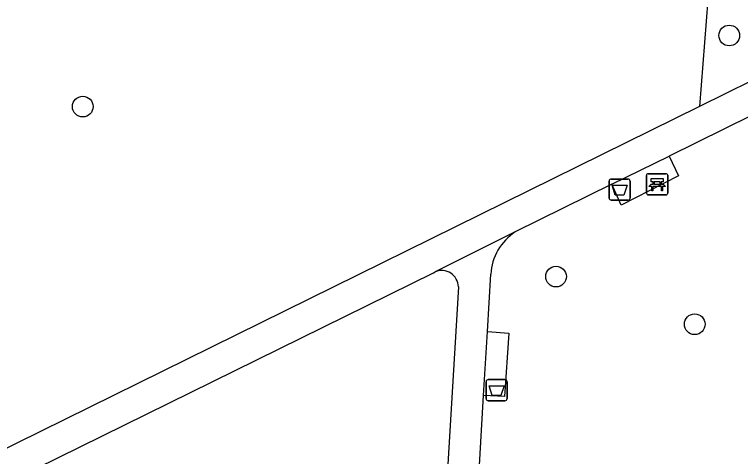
# Model space of a CAD drawing. Extents: x 157793 to 159380, y 380882 to 382313.
# Drawn here: x 158332.75 to 158367.07, y 381674.68 to 381695.59 of the extents above; entities that cross this region are included whole.
import ezdxf

# ---------------------------------------------------------------- set-up
doc = ezdxf.new("R2010")
doc.units = 0
for name, color, linetype in [('IMGEO_Afvalbak', 7, 'Continuous'), ('IMGEO_Bank', 7, 'Continuous'), ('IMGEO_Boom', 7, 'Continuous'), ('IMGEO_Groenvoorziening', 7, 'Continuous'), ('IMGEO_Voetpad_halfverhard', 7, 'Continuous'), ('IMGEO_Voetpad_open', 7, 'Continuous')]:
    doc.layers.add(name, color=color, linetype=linetype)

msp = doc.modelspace()

# ---------------------------------------------------------------- linework, layer by layer
at = {"layer": 'IMGEO_Afvalbak'}
for p, q in [((158360.86, 381686.904), (158360.86, 381687.704)), ((158360.86, 381687.704), (158360.86, 381686.904)), ((158360.96, 381687.804), (158361.75, 381687.804)), ((158361.75, 381687.804), (158360.96, 381687.804)), ((158361.85, 381687.704), (158361.85, 381686.904)), ((158361.85, 381686.904), (158361.85, 381687.704)), ((158361.75, 381686.804), (158360.96, 381686.804)), ((158360.96, 381686.804), (158361.75, 381686.804)), ((158355.045, 381677.414), (158355.045, 381678.214)), ((158355.045, 381678.214), (158355.045, 381677.414)), ((158355.145, 381678.314), (158355.935, 381678.314)), ((158355.935, 381678.314), (158355.145, 381678.314)), ((158356.035, 381678.214), (158356.035, 381677.414)), ((158356.035, 381677.414), (158356.035, 381678.214)), ((158355.935, 381677.314), (158355.145, 381677.314)), ((158355.145, 381677.314), (158355.935, 381677.314))]:
    msp.add_line(p, q, dxfattribs=at)
for points in [[(158361.003, 381687.518), (158361.707, 381687.518), (158361.558, 381687.048), (158361.152, 381687.048), (158361.003, 381687.518)], [(158355.188, 381678.028), (158355.892, 381678.028), (158355.743, 381677.558), (158355.337, 381677.558), (158355.188, 381678.028)]]:
    msp.add_lwpolyline(points, dxfattribs=at)
for centre, start, end in [((158360.96, 381687.704), 90, 180), ((158360.96, 381687.704), 90, 180), ((158361.75, 381687.704), 0, 90), ((158361.75, 381687.704), 360, 90), ((158360.96, 381686.904), 180, 270), ((158360.96, 381686.904), 180, 270), ((158361.75, 381686.904), 270, 0), ((158361.75, 381686.904), 270, 0), ((158355.145, 381678.214), 90, 180), ((158355.145, 381678.214), 90, 180), ((158355.935, 381678.214), 0, 90), ((158355.935, 381678.214), 360, 90), ((158355.145, 381677.414), 180, 270), ((158355.145, 381677.414), 180, 270), ((158355.935, 381677.414), 270, 0), ((158355.935, 381677.414), 270, 0)]:
    msp.add_arc(centre, 0.1, start, end, dxfattribs=at)
at = {"layer": 'IMGEO_Bank'}
for p, q in [((158362.703, 381688.056), (158363.544, 381688.056)), ((158363.544, 381688.056), (158362.703, 381688.056)), ((158363.628, 381687.981), (158363.628, 381687.14)), ((158363.628, 381687.14), (158363.628, 381687.981)), ((158362.628, 381687.131), (158362.628, 381687.972)), ((158362.628, 381687.972), (158362.628, 381687.131)), ((158362.937, 381687.562), (158362.937, 381687.668)), ((158362.981, 381687.668), (158362.981, 381687.562)), ((158363.269, 381687.674), (158362.987, 381687.674)), ((158363.275, 381687.562), (158363.275, 381687.668)), ((158363.319, 381687.668), (158363.319, 381687.562)), ((158363.325, 381687.454), (158362.932, 381687.454)), ((158362.987, 381687.556), (158363.269, 381687.556)), ((158363.553, 381687.056), (158362.712, 381687.056)), ((158362.712, 381687.056), (158363.553, 381687.056))]:
    msp.add_line(p, q, dxfattribs=at)
for points in [[(158362.931, 381687.674), (158362.845, 381687.674), (158362.845, 381687.835), (158363.408, 381687.835), (158363.408, 381687.674), (158363.325, 381687.674)], [(158362.875, 381687.454), (158362.733, 381687.454), (158362.845, 381687.556), (158362.931, 381687.556)], [(158362.925, 381687.447), (158362.925, 381687.24), (158362.882, 381687.24), (158362.882, 381687.447)], [(158363.325, 381687.556), (158363.408, 381687.556), (158363.52, 381687.454), (158363.381, 381687.454)], [(158363.375, 381687.447), (158363.375, 381687.24), (158363.331, 381687.24), (158363.331, 381687.447)]]:
    msp.add_lwpolyline(points, dxfattribs=at)
for centre, radius, start, end in [((158362.706, 381687.978), 0.0779, 92.4484, 184.2845), ((158362.706, 381687.978), 0.0779, 92.4484, 184.2845), ((158363.55, 381687.978), 0.0779, 2.4484, 94.2845), ((158363.55, 381687.978), 0.0779, 2.4484, 94.2845), ((158362.93, 381687.667), 0.00671, 2.8957, 87.1043), ((158362.987, 381687.667), 0.00671, 92.8957, 177.1043), ((158363.269, 381687.667), 0.00671, 2.8957, 87.1043), ((158363.326, 381687.667), 0.00671, 92.8957, 177.1043), ((158362.875, 381687.447), 0.00671, 2.8957, 87.1043), ((158362.932, 381687.447), 0.00671, 92.8957, 177.1043), ((158362.93, 381687.563), 0.00671, 272.8957, 357.1043), ((158362.987, 381687.563), 0.00671, 182.8957, 267.1043), ((158363.269, 381687.563), 0.00671, 272.8957, 357.1043), ((158363.326, 381687.563), 0.00671, 182.8957, 267.1043), ((158363.324, 381687.447), 0.00671, 2.8957, 87.1043), ((158363.381, 381687.447), 0.00671, 92.8957, 177.1043), ((158362.706, 381687.134), 0.0779, 182.4484, 274.2845), ((158362.706, 381687.134), 0.0779, 182.4484, 274.2845), ((158363.55, 381687.134), 0.0779, 272.4484, 4.2845), ((158363.55, 381687.134), 0.0779, 272.4484, 4.2845)]:
    msp.add_arc(centre, radius, start, end, dxfattribs=at)
at = {"layer": 'IMGEO_Boom'}
for centre in [(158366.537, 381694.593), (158335.979, 381691.231), (158358.349, 381683.189), (158364.904, 381680.935)]:
    msp.add_circle(centre, 0.489, dxfattribs=at)
at = {"layer": 'IMGEO_Groenvoorziening'}
msp.add_lwpolyline([(158387.694, 381698.129), (158379.059, 381703.822), (158365.598, 381697.299), (158365.131, 381691.241)], dxfattribs=at)
at = {"layer": 'IMGEO_Voetpad_halfverhard'}
for points in [[(158372.532, 381694.893), (158365.131, 381691.241)], [(158372.792, 381693.378), (158363.696, 381688.892)], [(158365.131, 381691.241), (158297.06, 381657.651)], [(158360.983, 381687.554), (158356.418, 381685.302)], [(158356.418, 381685.302), (158352.643, 381683.417)], [(158297.246, 381656.121), (158352.551, 381683.371), (158352.643, 381683.417)], [(158355.105, 381680.596), (158355.263, 381683.303)], [(158353.736, 381682.708), (158352.877, 381668.28)], [(158354.412, 381668.762), (158354.927, 381677.567)]]:
    msp.add_lwpolyline(points, dxfattribs=at)
for centre, radius, start, end in [((158357.835, 381683.15), 2.576, 123.3633, 176.599), ((158352.948, 381682.69), 0.788, 1.2912, 112.768)]:
    msp.add_arc(centre, radius, start, end, dxfattribs=at)
at = {"layer": 'IMGEO_Voetpad_open'}
for points in [[(158363.696, 381688.892), (158364.146, 381687.958), (158361.434, 381686.565), (158360.983, 381687.554)], [(158360.983, 381687.554), (158363.696, 381688.892)], [(158354.927, 381677.567), (158355.105, 381680.596)], [(158355.105, 381680.596), (158356.122, 381680.508), (158355.915, 381677.512), (158354.927, 381677.567)]]:
    msp.add_lwpolyline(points, dxfattribs=at)

doc.saveas('drawing.dxf')
